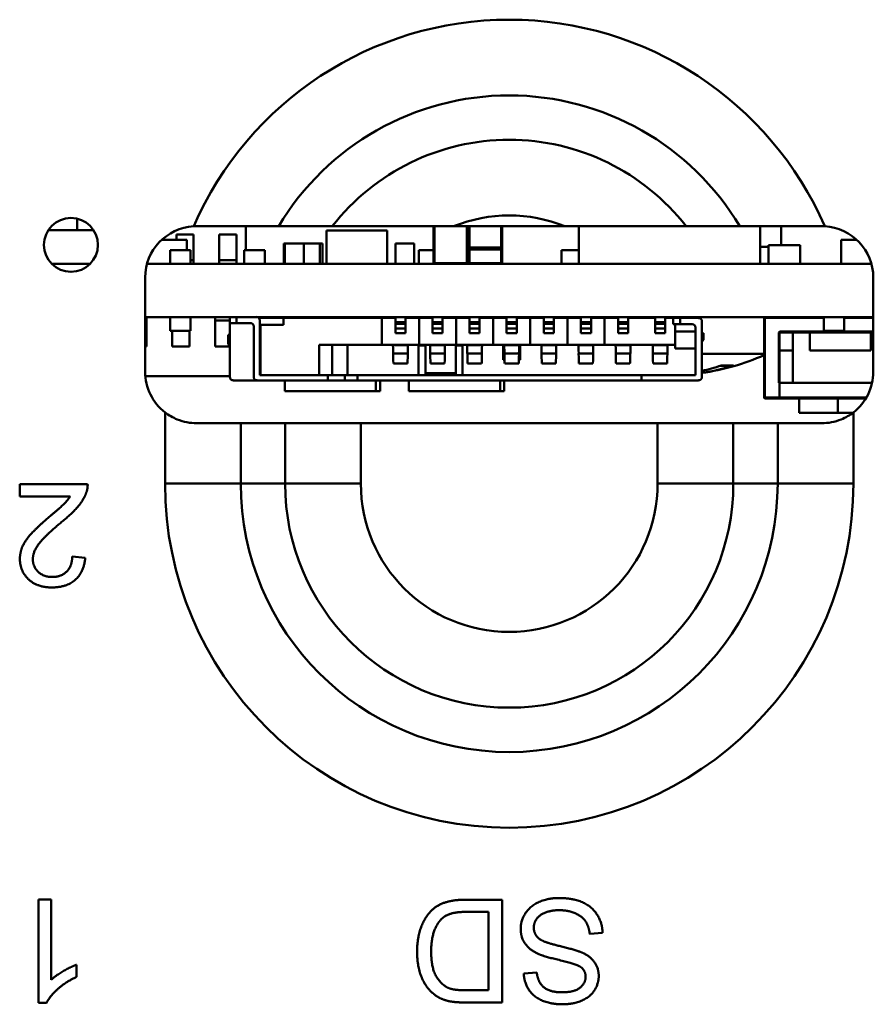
# Model space of a CAD drawing. Header units: inches. Extents: x 0.8 to 72.9, y -7.8 to 49.3.
# Tile 291 of 310: x 56.9 to 57.9, y 45 to 46.2. Entities that reach past the tile are written whole.
import ezdxf

# ---------------------------------------------------------------- set-up
doc = ezdxf.new("R2010")
doc.units = ezdxf.units.IN
doc.header["$MEASUREMENT"] = 0
doc.layers.add('Visible Edges(ROSSANSI)', color=7, linetype='Continuous', lineweight=50)
doc.layers.add('Visible Tangent Edges(ROSSANSI)', color=7, linetype='Continuous', lineweight=50)

msp = doc.modelspace()

# ---------------------------------------------------------------- linework, layer by layer
at = {"layer": 'Visible Edges(ROSSANSI)'}
for p, q in [((56.9987, 45.9501), (56.9987, 45.9636)), ((56.9651, 45.9501), (57.0179, 45.9501)), ((57.1957, 45.9267), (57.1957, 45.9547)), ((57.3607, 45.9497), (57.2897, 45.9497)), ((57.2897, 45.9107), (57.2897, 45.9497)), ((57.3607, 45.9107), (57.3607, 45.9497)), ((57.4147, 45.9547), (57.4147, 45.9117)), ((57.4382, 45.9547), (57.568, 45.9547)), ((57.4547, 45.9117), (57.4547, 45.9547)), ((57.4557, 45.9547), (57.4557, 45.9297)), ((57.4947, 45.9297), (57.4947, 45.9547)), ((57.5842, 45.9107), (57.5842, 45.9547)), ((57.7962, 45.9107), (57.7962, 45.9547)), ((57.8207, 45.9327), (57.8207, 45.9547)), ((57.1267, 45.9387), (57.0974, 45.9387)), ((57.1147, 45.9387), (57.1147, 45.9452)), ((57.1147, 45.9452), (57.1347, 45.9452)), ((57.1267, 45.9267), (57.1267, 45.9387)), ((57.1347, 45.9452), (57.1347, 45.915)), ((57.1647, 45.915), (57.1647, 45.9452)), ((57.1647, 45.9452), (57.1847, 45.9452)), ((57.1847, 45.9452), (57.1847, 45.915)), ((57.9089, 45.9387), (57.8907, 45.9387)), ((57.8907, 45.9107), (57.8907, 45.9387)), ((57.1312, 45.9267), (57.1072, 45.9267)), ((57.1072, 45.9107), (57.1072, 45.9267)), ((57.1312, 45.9107), (57.1312, 45.9267)), ((57.2177, 45.9267), (57.1937, 45.9267)), ((57.1937, 45.9107), (57.1937, 45.9267)), ((57.2177, 45.9107), (57.2177, 45.9267)), ((57.2412, 45.9347), (57.2402, 45.9347)), ((57.2402, 45.9107), (57.2402, 45.9347)), ((57.2632, 45.9347), (57.2412, 45.9347)), ((57.2412, 45.9107), (57.2412, 45.9347)), ((57.2822, 45.9347), (57.2632, 45.9347)), ((57.2632, 45.9107), (57.2632, 45.9347)), ((57.2822, 45.9107), (57.2822, 45.9347)), ((57.2852, 45.9347), (57.2822, 45.9347)), ((57.2852, 45.9107), (57.2852, 45.9347)), ((57.3922, 45.9347), (57.3702, 45.9347)), ((57.3702, 45.9107), (57.3702, 45.9347)), ((57.3922, 45.9107), (57.3922, 45.9347)), ((57.3977, 45.9107), (57.3977, 45.9267)), ((57.4147, 45.9267), (57.3977, 45.9267)), ((57.4557, 45.9297), (57.4557, 45.929)), ((57.4557, 45.9277), (57.4557, 45.9117)), ((57.4937, 45.9287), (57.4567, 45.9287)), ((57.4947, 45.929), (57.4947, 45.9297)), ((57.4947, 45.9117), (57.4947, 45.9277)), ((57.5842, 45.9267), (57.5642, 45.9267)), ((57.5642, 45.9107), (57.5642, 45.9267)), ((57.8057, 45.9307), (57.7962, 45.9307)), ((57.8427, 45.9327), (57.8057, 45.9327)), ((57.8057, 45.9107), (57.8057, 45.9327)), ((57.8427, 45.9107), (57.8427, 45.9327)), ((57.1347, 45.915), (57.1312, 45.915)), ((57.1347, 45.915), (57.1347, 45.9107)), ((57.1647, 45.9107), (57.1647, 45.915)), ((57.1847, 45.915), (57.1647, 45.915)), ((57.1847, 45.915), (57.1847, 45.9107)), ((56.9691, 45.9107), (57.0139, 45.9107)), ((57.0803, 45.9107), (57.926, 45.9107)), ((57.0781, 45.7847), (57.0781, 45.8947)), ((57.9281, 45.8947), (57.9281, 45.7847)), ((57.9281, 45.8487), (57.0781, 45.8487)), ((57.0781, 45.8445), (57.0797, 45.8445)), ((57.0797, 45.8487), (57.0797, 45.8445)), ((57.0797, 45.8445), (57.0797, 45.8142)), ((57.1072, 45.8487), (57.1072, 45.8327)), ((57.1312, 45.8487), (57.1312, 45.8327)), ((57.1597, 45.8445), (57.1597, 45.8487)), ((57.1597, 45.8142), (57.1597, 45.8445)), ((57.1597, 45.8445), (57.1769, 45.8445)), ((57.1769, 45.8487), (57.1769, 45.8417)), ((57.2108, 45.8476), (57.2395, 45.8476)), ((57.2119, 45.7806), (57.2119, 45.8448)), ((57.3545, 45.8476), (57.2395, 45.8476)), ((57.2395, 45.8476), (57.2395, 45.8397)), ((57.2411, 45.8487), (57.2411, 45.8476)), ((57.3474, 45.8476), (57.3474, 45.8487)), ((57.3524, 45.8476), (57.3524, 45.8487)), ((57.3545, 45.8476), (57.3545, 45.8161)), ((57.3702, 45.8476), (57.3545, 45.8476)), ((57.3702, 45.8487), (57.3702, 45.8428)), ((57.382, 45.8487), (57.382, 45.8428)), ((57.3978, 45.8476), (57.382, 45.8476)), ((57.4135, 45.8476), (57.3978, 45.8476)), ((57.3978, 45.8476), (57.3978, 45.8161)), ((57.4053, 45.8487), (57.4053, 45.8476)), ((57.4135, 45.8487), (57.4135, 45.8428)), ((57.4253, 45.8487), (57.4253, 45.8428)), ((57.4411, 45.8476), (57.4253, 45.8476)), ((57.4407, 45.8487), (57.4407, 45.8476)), ((57.4568, 45.8476), (57.4411, 45.8476)), ((57.4411, 45.8476), (57.4411, 45.8161)), ((57.4568, 45.8487), (57.4568, 45.8428)), ((57.4686, 45.8487), (57.4686, 45.8428)), ((57.4844, 45.8476), (57.4686, 45.8476)), ((57.5001, 45.8476), (57.4844, 45.8476)), ((57.4844, 45.8476), (57.4844, 45.8161)), ((57.4924, 45.8476), (57.4924, 45.8487)), ((57.4962, 45.8476), (57.4962, 45.8487)), ((57.5001, 45.8487), (57.5001, 45.8428)), ((57.5119, 45.8487), (57.5119, 45.8428)), ((57.5277, 45.8476), (57.5119, 45.8476)), ((57.5159, 45.8476), (57.5159, 45.8487)), ((57.5434, 45.8476), (57.5277, 45.8476)), ((57.5277, 45.8476), (57.5277, 45.8161)), ((57.5434, 45.8487), (57.5434, 45.8428)), ((57.5553, 45.8487), (57.5553, 45.8428)), ((57.571, 45.8476), (57.5553, 45.8476)), ((57.5867, 45.8476), (57.571, 45.8476)), ((57.571, 45.8476), (57.571, 45.8161)), ((57.5728, 45.8476), (57.5727, 45.8487)), ((57.5808, 45.8487), (57.5808, 45.8476)), ((57.5867, 45.8487), (57.5867, 45.8428)), ((57.5986, 45.8487), (57.5986, 45.8428)), ((57.6143, 45.8476), (57.5986, 45.8476)), ((57.6045, 45.8487), (57.6045, 45.8476)), ((57.6301, 45.8476), (57.6143, 45.8476)), ((57.6143, 45.8476), (57.6143, 45.8161)), ((57.6297, 45.8487), (57.6297, 45.8476)), ((57.6301, 45.8487), (57.6301, 45.8428)), ((57.6419, 45.8487), (57.6419, 45.8428)), ((57.6734, 45.8476), (57.6419, 45.8476)), ((57.6651, 45.8487), (57.6651, 45.8476)), ((57.6734, 45.8487), (57.6734, 45.8428)), ((57.6852, 45.8487), (57.6852, 45.8428)), ((57.6946, 45.8476), (57.6852, 45.8476)), ((57.7025, 45.8476), (57.6946, 45.8476)), ((57.6946, 45.8476), (57.6946, 45.8405)), ((57.7242, 45.8476), (57.7025, 45.8476)), ((57.7281, 45.7787), (57.7281, 45.8436)), ((57.8007, 45.8477), (57.8007, 45.7547)), ((57.8702, 45.8487), (57.8702, 45.8327)), ((57.8942, 45.8487), (57.8942, 45.8327)), ((57.1072, 45.8327), (57.1312, 45.8327)), ((57.1097, 45.8142), (57.1097, 45.8327)), ((57.1297, 45.8327), (57.1297, 45.8142)), ((57.1769, 45.8417), (57.1848, 45.8417)), ((57.1769, 45.8417), (57.1769, 45.7787)), ((57.1848, 45.8417), (57.2009, 45.8417)), ((57.2049, 45.8377), (57.2049, 45.7787)), ((57.2119, 45.8397), (57.2127, 45.8397)), ((57.2127, 45.8397), (57.2395, 45.8397)), ((57.2127, 45.8397), (57.2127, 45.7806)), ((57.3702, 45.8428), (57.382, 45.8428)), ((57.3702, 45.8406), (57.3702, 45.8428)), ((57.3702, 45.8406), (57.3702, 45.8354)), ((57.3702, 45.8298), (57.3702, 45.8354)), ((57.382, 45.8406), (57.382, 45.8428)), ((57.382, 45.8406), (57.382, 45.8354)), ((57.382, 45.8298), (57.382, 45.8354)), ((57.4135, 45.8428), (57.4253, 45.8428)), ((57.4135, 45.8406), (57.4135, 45.8428)), ((57.4135, 45.8406), (57.4135, 45.8354)), ((57.4135, 45.8298), (57.4135, 45.8354)), ((57.4253, 45.8406), (57.4253, 45.8428)), ((57.4253, 45.8406), (57.4253, 45.8354)), ((57.4253, 45.8298), (57.4253, 45.8354)), ((57.4568, 45.8428), (57.4686, 45.8428)), ((57.4568, 45.8406), (57.4568, 45.8428)), ((57.4568, 45.8406), (57.4568, 45.8354)), ((57.4568, 45.8298), (57.4568, 45.8354)), ((57.4686, 45.8406), (57.4686, 45.8428)), ((57.4686, 45.8406), (57.4686, 45.8354)), ((57.4686, 45.8298), (57.4686, 45.8354)), ((57.5001, 45.8428), (57.5119, 45.8428)), ((57.5001, 45.8406), (57.5001, 45.8428)), ((57.5001, 45.8406), (57.5001, 45.8354)), ((57.5001, 45.8298), (57.5001, 45.8354)), ((57.5119, 45.8406), (57.5119, 45.8428)), ((57.5119, 45.8406), (57.5119, 45.8354)), ((57.5119, 45.8298), (57.5119, 45.8354)), ((57.5434, 45.8428), (57.5553, 45.8428)), ((57.5434, 45.8406), (57.5434, 45.8428)), ((57.5434, 45.8406), (57.5434, 45.8354)), ((57.5434, 45.8298), (57.5434, 45.8354)), ((57.5553, 45.8406), (57.5553, 45.8428)), ((57.5553, 45.8406), (57.5553, 45.8354)), ((57.5553, 45.8298), (57.5553, 45.8354)), ((57.5867, 45.8428), (57.5986, 45.8428)), ((57.5867, 45.8406), (57.5867, 45.8428)), ((57.5867, 45.8406), (57.5867, 45.8354)), ((57.5867, 45.8298), (57.5867, 45.8354)), ((57.5986, 45.8406), (57.5986, 45.8428)), ((57.5986, 45.8406), (57.5986, 45.8354)), ((57.5986, 45.8298), (57.5986, 45.8354)), ((57.6301, 45.8428), (57.6419, 45.8428)), ((57.6301, 45.8406), (57.6301, 45.8428)), ((57.6301, 45.8406), (57.6301, 45.8354)), ((57.6301, 45.8298), (57.6301, 45.8354)), ((57.6419, 45.8406), (57.6419, 45.8428)), ((57.6419, 45.8406), (57.6419, 45.8354)), ((57.6419, 45.8298), (57.6419, 45.8354)), ((57.6734, 45.8428), (57.6852, 45.8428)), ((57.6734, 45.8406), (57.6734, 45.8428)), ((57.6734, 45.8406), (57.6734, 45.8354)), ((57.6734, 45.8298), (57.6734, 45.8354)), ((57.6852, 45.8406), (57.6852, 45.8428)), ((57.6852, 45.8406), (57.6852, 45.8354)), ((57.6852, 45.8298), (57.6852, 45.8354)), ((57.6946, 45.8405), (57.7025, 45.8405)), ((57.697, 45.8405), (57.697, 45.8318)), ((57.7025, 45.8405), (57.7167, 45.8405)), ((57.7206, 45.8365), (57.7206, 45.7806)), ((57.8702, 45.8327), (57.8942, 45.8327)), ((57.1769, 45.8279), (57.1749, 45.8279)), ((57.1749, 45.8279), (57.1749, 45.818)), ((57.3702, 45.8298), (57.382, 45.8298)), ((57.4135, 45.8298), (57.4253, 45.8298)), ((57.4568, 45.8298), (57.4686, 45.8298)), ((57.5001, 45.8298), (57.5119, 45.8298)), ((57.5434, 45.8298), (57.5553, 45.8298)), ((57.5867, 45.8298), (57.5986, 45.8298)), ((57.6301, 45.8298), (57.6419, 45.8298)), ((57.6734, 45.8298), (57.6852, 45.8298)), ((57.697, 45.8121), (57.697, 45.8318)), ((57.7206, 45.8318), (57.697, 45.8318)), ((57.7301, 45.8298), (57.7281, 45.8298)), ((57.7281, 45.8199), (57.7301, 45.822)), ((57.7301, 45.822), (57.7301, 45.8298)), ((57.8187, 45.7717), (57.8187, 45.8297)), ((57.8197, 45.8307), (57.9281, 45.8307)), ((57.8343, 45.7717), (57.8343, 45.8307)), ((57.8542, 45.8307), (57.8542, 45.8097)), ((57.9252, 45.8307), (57.9252, 45.8097)), ((57.0797, 45.8142), (57.0781, 45.8142)), ((57.1297, 45.8142), (57.1097, 45.8142)), ((57.1765, 45.8142), (57.1597, 45.8142)), ((57.1749, 45.818), (57.1769, 45.8131)), ((57.2812, 45.7806), (57.2812, 45.8161)), ((57.2812, 45.8161), (57.3545, 45.8161)), ((57.2966, 45.7806), (57.2966, 45.8161)), ((57.3143, 45.8161), (57.3143, 45.7806)), ((57.3978, 45.8161), (57.3545, 45.8161)), ((57.3674, 45.8159), (57.3674, 45.8161)), ((57.3849, 45.8159), (57.3849, 45.8161)), ((57.3974, 45.8161), (57.3974, 45.7806)), ((57.3974, 45.8153), (57.4053, 45.8153)), ((57.4411, 45.8161), (57.3978, 45.8161)), ((57.4053, 45.783), (57.4053, 45.8161)), ((57.4107, 45.8159), (57.4107, 45.8161)), ((57.4282, 45.8159), (57.4282, 45.8161)), ((57.4407, 45.783), (57.4407, 45.8161)), ((57.4407, 45.8153), (57.4486, 45.8153)), ((57.4844, 45.8161), (57.4411, 45.8161)), ((57.4486, 45.8161), (57.4486, 45.7806)), ((57.454, 45.8159), (57.454, 45.8161)), ((57.4715, 45.8159), (57.4715, 45.8161)), ((57.5277, 45.8161), (57.4844, 45.8161)), ((57.4962, 45.809), (57.4962, 45.8161)), ((57.4962, 45.809), (57.4962, 45.8011)), ((57.4973, 45.8159), (57.4973, 45.8161)), ((57.5148, 45.8159), (57.5148, 45.8161)), ((57.5159, 45.809), (57.5159, 45.8161)), ((57.5159, 45.809), (57.5159, 45.8011)), ((57.571, 45.8161), (57.5277, 45.8161)), ((57.5406, 45.8159), (57.5406, 45.8161)), ((57.5581, 45.8159), (57.5581, 45.8161)), ((57.6143, 45.8161), (57.571, 45.8161)), ((57.5839, 45.8159), (57.5839, 45.8161)), ((57.6014, 45.8159), (57.6014, 45.8161)), ((57.697, 45.8161), (57.6143, 45.8161)), ((57.6272, 45.8159), (57.6272, 45.8161)), ((57.6447, 45.8159), (57.6447, 45.8161)), ((57.6705, 45.8159), (57.6705, 45.8161)), ((57.688, 45.8159), (57.688, 45.8161)), ((57.697, 45.8121), (57.7206, 45.8121)), ((57.8187, 45.8097), (57.8343, 45.8097)), ((57.8542, 45.8097), (57.9252, 45.8097)), ((57.4962, 45.7987), (57.4962, 45.8011)), ((57.4962, 45.7987), (57.4977, 45.7987)), ((57.5144, 45.7987), (57.5159, 45.7987)), ((57.5159, 45.7987), (57.5159, 45.8011)), ((57.8007, 45.8057), (57.7281, 45.8057)), ((57.368, 45.7944), (57.3843, 45.7944)), ((57.4113, 45.7944), (57.4276, 45.7944)), ((57.4546, 45.7944), (57.4709, 45.7944)), ((57.4979, 45.7944), (57.5142, 45.7944)), ((57.5412, 45.7944), (57.5575, 45.7944)), ((57.5845, 45.7944), (57.6008, 45.7944)), ((57.6278, 45.7944), (57.6441, 45.7944)), ((57.6711, 45.7944), (57.6874, 45.7944)), ((57.7496, 45.7918), (57.7633, 45.7918)), ((57.0783, 45.7797), (57.1769, 45.7797)), ((57.2088, 45.7747), (57.1808, 45.7747)), ((57.2088, 45.7747), (57.2915, 45.7747)), ((57.2127, 45.7806), (57.2119, 45.7806)), ((57.2812, 45.7806), (57.2127, 45.7806)), ((57.2411, 45.7747), (57.2411, 45.7621)), ((57.2812, 45.7806), (57.2832, 45.7806)), ((57.2915, 45.7806), (57.2832, 45.7806)), ((57.3112, 45.7806), (57.2915, 45.7806)), ((57.2915, 45.7747), (57.3112, 45.7747)), ((57.3112, 45.7806), (57.3259, 45.7806)), ((57.3112, 45.7747), (57.3112, 45.7806)), ((57.3259, 45.7747), (57.3112, 45.7747)), ((57.3259, 45.7806), (57.6576, 45.7806)), ((57.3259, 45.7747), (57.6576, 45.7747)), ((57.3474, 45.7621), (57.3474, 45.7747)), ((57.3524, 45.7621), (57.3524, 45.7747)), ((57.3861, 45.7747), (57.3861, 45.7621)), ((57.4053, 45.7806), (57.4053, 45.783)), ((57.4407, 45.7806), (57.4407, 45.783)), ((57.4924, 45.7621), (57.4924, 45.7747)), ((57.4974, 45.7621), (57.4974, 45.7747)), ((57.7206, 45.7806), (57.6576, 45.7806)), ((57.6576, 45.7806), (57.6576, 45.7747)), ((57.6576, 45.7747), (57.7242, 45.7747)), ((57.8177, 45.7717), (57.8185, 45.7717)), ((57.8185, 45.7717), (57.8188, 45.7717)), ((57.8188, 45.7717), (57.9267, 45.7717)), ((57.3474, 45.7621), (57.2411, 45.7621)), ((57.3524, 45.7621), (57.3474, 45.7621)), ((57.4924, 45.7621), (57.3861, 45.7621)), ((57.4974, 45.7621), (57.4924, 45.7621)), ((57.8017, 45.7537), (57.8185, 45.7537)), ((57.8185, 45.7537), (57.9195, 45.7537)), ((57.8414, 45.7537), (57.8414, 45.7367)), ((57.8867, 45.7537), (57.8867, 45.7367)), ((57.8414, 45.7367), (57.8867, 45.7367)), ((57.8867, 45.7367), (57.9041, 45.7367)), ((57.1381, 45.7247), (57.1897, 45.7247)), ((57.2415, 45.7247), (57.1897, 45.7247)), ((57.3299, 45.7247), (57.2415, 45.7247)), ((57.6764, 45.7247), (57.3299, 45.7247)), ((57.7647, 45.7247), (57.6764, 45.7247)), ((57.8165, 45.7247), (57.7647, 45.7247)), ((57.8165, 45.7247), (57.8681, 45.7247)), ((57.011, 45.6534), (56.9317, 45.6534)), ((56.9317, 45.6534), (56.9317, 45.6392)), ((56.9317, 45.6392), (56.9905, 45.6392)), ((57.0082, 45.5676), (56.993, 45.5691)), ((56.9536, 45.1684), (56.9536, 45.0479)), ((56.9683, 45.1684), (56.9536, 45.1684)), ((56.9683, 45.0745), (56.9683, 45.1684)), ((57.4948, 45.1682), (57.4515, 45.1682)), ((57.4948, 45.0482), (57.4948, 45.1682)), ((57.4533, 45.154), (57.4789, 45.154)), ((57.4789, 45.154), (57.4789, 45.0624)), ((57.5971, 45.1283), (57.6121, 45.1296)), ((56.9978, 45.078), (56.9978, 45.0923)), ((57.5353, 45.0831), (57.5201, 45.0819)), ((57.4789, 45.0624), (57.4537, 45.0624)), ((56.9536, 45.0479), (56.9631, 45.0479)), ((57.4535, 45.0482), (57.4948, 45.0482))]:
    msp.add_line(p, q, dxfattribs=at)
msp.add_circle((56.9915, 45.9329), 0.0315, dxfattribs=at)
for centre, radius, start, end in [((57.1381, 45.8947), 0.06, 93.1754, 180), ((57.8681, 45.8947), 0.06, 0, 86.8246), ((57.4567, 45.9277), 0.001, 90, 180), ((57.4937, 45.9277), 0.001, 0, 90), ((57.4157, 45.9117), 0.001, 180, 270), ((57.4537, 45.9117), 0.001, 270, 0), ((57.4567, 45.9117), 0.001, 180, 270), ((57.4937, 45.9117), 0.001, 270, 0), ((57.208, 45.8448), 0.00394, 0, 90), ((57.7242, 45.8436), 0.00394, 0, 90), ((57.8017, 45.8477), 0.001, 90, 180), ((57.2009, 45.8377), 0.00394, 0, 90), ((57.7167, 45.8365), 0.00394, 0, 90), ((57.8197, 45.8297), 0.001, 156.9361, 180), ((57.8197, 45.8297), 0.001, 90, 156.9361), ((57.6902, 46.052), 0.2713, 278.0315, 294.035), ((57.1381, 45.7847), 0.06, 180, 232.1972), ((57.1808, 45.7787), 0.00394, 180, 270), ((57.2088, 45.7787), 0.00394, 180, 270), ((57.7242, 45.7787), 0.00394, 270, 0), ((57.8681, 45.7847), 0.06, 307.8028, 0), ((57.8017, 45.7547), 0.001, 180, 270)]:
    msp.add_arc(centre, radius, start, end, dxfattribs=at)
for centre, major_axis, ratio, start_param, end_param in [((57.3673, 45.7964), (0, 0.0197), 0.017239, 5.236082, 6.156221), ((57.3849, 45.7964), (0, 0.0197), 0.017239, 0.126964, 1.047104), ((57.4106, 45.7964), (0, 0.0197), 0.017239, 5.236082, 6.156221), ((57.4282, 45.7964), (0, 0.0197), 0.017239, 0.126964, 1.047104), ((57.4539, 45.7964), (0, 0.0197), 0.017239, 5.236082, 6.156221), ((57.4715, 45.7964), (0, 0.0197), 0.017239, 0.126964, 1.047104), ((57.4972, 45.7964), (0, 0.0197), 0.017239, 5.236082, 6.156221), ((57.5148, 45.7964), (0, 0.0197), 0.017239, 0.126964, 1.047104), ((57.5406, 45.7964), (0, 0.0197), 0.017239, 5.236082, 6.156221), ((57.5581, 45.7964), (0, 0.0197), 0.017239, 0.126964, 1.047104), ((57.5839, 45.7964), (0, 0.0197), 0.017239, 5.236082, 6.156221), ((57.6014, 45.7964), (0, 0.0197), 0.017239, 0.126964, 1.047104), ((57.6272, 45.7964), (0, 0.0197), 0.017239, 5.236082, 6.156221), ((57.6448, 45.7964), (0, 0.0197), 0.017239, 0.126964, 1.047104), ((57.6705, 45.7964), (0, 0.0197), 0.017239, 5.236082, 6.156221), ((57.6881, 45.7964), (0, 0.0197), 0.017239, 0.126964, 1.047104), ((57.368, 45.818), (0, -0.0236), 0.017241, 5.235988, 6.283185), ((57.3843, 45.818), (0, -0.0236), 0.017241, 0, 1.047198), ((57.4113, 45.818), (0, -0.0236), 0.017241, 5.235988, 6.283185), ((57.4276, 45.818), (0, -0.0236), 0.017241, 0, 1.047198), ((57.4546, 45.818), (0, -0.0236), 0.017241, 5.235988, 6.283185), ((57.4709, 45.818), (0, -0.0236), 0.017241, 0, 1.047198), ((57.4979, 45.818), (0, -0.0236), 0.017241, 5.235988, 6.283185), ((57.5142, 45.818), (0, -0.0236), 0.017241, 0, 1.047198), ((57.5412, 45.818), (0, -0.0236), 0.017241, 5.235988, 6.283185), ((57.5575, 45.818), (0, -0.0236), 0.017241, 0, 1.047198), ((57.5845, 45.818), (0, -0.0236), 0.017241, 5.235988, 6.283185), ((57.6008, 45.818), (0, -0.0236), 0.017241, 0, 1.047198), ((57.6278, 45.818), (0, -0.0236), 0.017241, 5.235988, 6.283185), ((57.6441, 45.818), (0, -0.0236), 0.017241, 0, 1.047198), ((57.6711, 45.818), (0, -0.0236), 0.017241, 5.235988, 6.283185), ((57.6874, 45.818), (0, -0.0236), 0.017241, 0, 1.047198), ((57.6856, 46.051), (0.0579, -0.2648), 0.913, 6.219715, 6.373451), ((57.696, 46.051), (-0.0457, -0.2672), 0.856096, 0.335249, 0.432771)]:
    msp.add_ellipse(centre, major_axis=major_axis, ratio=ratio, start_param=start_param, end_param=end_param, dxfattribs=at)
for points, degree in [([(57.1348, 45.9546), (57.1359, 45.9547), (57.137, 45.9547), (57.1381, 45.9547)], 3), ([(57.8681, 45.9547), (57.8692, 45.9547), (57.8703, 45.9547), (57.8715, 45.9546)], 3), ([(57.7651, 45.7921), (57.7645, 45.7919), (57.7639, 45.7918), (57.7633, 45.7918)], 3), ([(57.0092, 45.6431), (57.0112, 45.6481), (57.011, 45.6534)], 2), ([(56.9905, 45.6392), (56.988, 45.6352), (56.9805, 45.6272), (56.9672, 45.6161)], 2), ([(56.9802, 45.609), (56.9929, 45.6193), (57.0062, 45.635), (57.0092, 45.6431)], 2), ([(56.9672, 45.6161), (56.9514, 45.6027), (56.9377, 45.5873), (56.9319, 45.5734), (56.9319, 45.5662)], 2), ([(56.947, 45.5658), (56.947, 45.5743), (56.9608, 45.5929), (56.9802, 45.609)], 2), ([(56.9693, 45.5329), (56.9864, 45.5329), (57.0067, 45.5507), (57.0082, 45.5676)], 2), ([(56.993, 45.5691), (56.9929, 45.5579), (56.9802, 45.5451), (56.9696, 45.5451)], 2), ([(56.9319, 45.5662), (56.9319, 45.552), (56.952, 45.5329), (56.9693, 45.5329)], 2), ([(56.9696, 45.5451), (56.9596, 45.5451), (56.947, 45.5571), (56.947, 45.5658)], 2), ([(57.4515, 45.1682), (57.4406, 45.1682), (57.4239, 45.1641), (57.412, 45.1561), (57.402, 45.1423), (57.3956, 45.1212), (57.3956, 45.1075)], 2), ([(57.5609, 45.1702), (57.5481, 45.1702), (57.5275, 45.1608), (57.5165, 45.1439), (57.5165, 45.1343)], 2), ([(57.6121, 45.1296), (57.6117, 45.1417), (57.5992, 45.1607), (57.5773, 45.1702), (57.5609, 45.1702)], 2), ([(57.424, 45.1456), (57.4279, 45.1496), (57.4414, 45.154), (57.4533, 45.154)], 2), ([(57.5318, 45.1356), (57.5318, 45.1412), (57.5386, 45.1506), (57.5526, 45.156), (57.5616, 45.156)], 2), ([(57.5616, 45.156), (57.5719, 45.156), (57.5882, 45.1489), (57.596, 45.1374), (57.5971, 45.1283)], 2), ([(57.412, 45.1073), (57.412, 45.1209), (57.4183, 45.1399), (57.424, 45.1456)], 2), ([(57.5165, 45.1343), (57.5165, 45.1246), (57.5265, 45.1098), (57.5369, 45.105)], 2), ([(57.5459, 45.1187), (57.5383, 45.1215), (57.5318, 45.13), (57.5318, 45.1356)], 2), ([(57.3956, 45.1075), (57.3956, 45.0914), (57.405, 45.0665), (57.4145, 45.0585)], 2), ([(57.5906, 45.1053), (57.5839, 45.1088), (57.5507, 45.1168), (57.5459, 45.1187)], 2), ([(57.4332, 45.0648), (57.4243, 45.0682), (57.412, 45.0884), (57.412, 45.1073)], 2), ([(57.5369, 45.105), (57.5441, 45.1017), (57.583, 45.0929), (57.5877, 45.0888)], 2), ([(57.6076, 45.0792), (57.6076, 45.0874), (57.5992, 45.1008), (57.5906, 45.1053)], 2), ([(56.9978, 45.0923), (56.9909, 45.0897), (56.9737, 45.0796), (56.9683, 45.0745)], 2), ([(57.5877, 45.0888), (57.5923, 45.0846), (57.5923, 45.0781)], 2), ([(56.9631, 45.0479), (56.967, 45.0557), (56.9854, 45.0722), (56.9978, 45.078)], 2), ([(57.5201, 45.0819), (57.5205, 45.0714), (57.5315, 45.0547), (57.5519, 45.0461), (57.5653, 45.0461)], 2), ([(57.5646, 45.0601), (57.5507, 45.0601), (57.5365, 45.0717), (57.5353, 45.0831)], 2), ([(57.5923, 45.0781), (57.5923, 45.0707), (57.5791, 45.0601), (57.5646, 45.0601)], 2), ([(57.5653, 45.0461), (57.5774, 45.0461), (57.5973, 45.0543), (57.6076, 45.07), (57.6076, 45.0792)], 2), ([(57.4537, 45.0624), (57.4396, 45.0624), (57.4332, 45.0648)], 2), ([(57.4145, 45.0585), (57.4218, 45.0523), (57.4321, 45.0499)], 2), ([(57.4321, 45.0499), (57.4395, 45.0482), (57.4535, 45.0482)], 2)]:
    msp.add_open_spline(points, degree=degree, dxfattribs=at)
for points, knots in [([(57.1381, 45.9547), (57.155, 45.9547), (57.1741, 45.9547), (57.2047, 45.9547), (57.2214, 45.9547), (57.234, 45.9547)], [0.4950666, 0.4950666, 0.4950666, 0.4950666, 0.6206791, 0.6206791, 0.7446854, 0.7446854, 0.7446854, 0.7446854]), ([(57.2966, 45.9547), (57.3098, 45.9547), (57.3277, 45.9547), (57.3579, 45.9547), (57.374, 45.9547), (57.4067, 45.9547), (57.4232, 45.9547), (57.4382, 45.9547)], [1.0035639, 1.0035639, 1.0035639, 1.0035639, 1.131425, 1.131425, 1.2458889, 1.2458889, 1.3603528, 1.3603528, 1.3603528, 1.3603528]), ([(57.568, 45.9547), (57.5831, 45.9547), (57.5996, 45.9547), (57.6322, 45.9547), (57.6483, 45.9547), (57.6785, 45.9547), (57.6965, 45.9547), (57.7096, 45.9547)], [1.6695514, 1.6695514, 1.6695514, 1.6695514, 1.7840153, 1.7840153, 1.8984792, 1.8984792, 2.0263403, 2.0263403, 2.0263403, 2.0263403]), ([(57.7722, 45.9547), (57.7849, 45.9547), (57.8015, 45.9547), (57.8321, 45.9547), (57.8513, 45.9547), (57.8681, 45.9547)], [1.233105, 1.233105, 1.233105, 1.233105, 1.3571112, 1.3571112, 1.4827238, 1.4827238, 1.4827238, 1.4827238]), ([(57.4557, 45.929), (57.4557, 45.9285), (57.4557, 45.9279), (57.4557, 45.9278), (57.4557, 45.9277)], [0, 0, 0, 0, 0.00336989, 0.005897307, 0.005897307, 0.005897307, 0.005897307]), ([(57.4947, 45.9277), (57.4947, 45.9278), (57.4947, 45.928), (57.4947, 45.9287), (57.4947, 45.929)], [0, 0, 0, 0, 0.00336989, 0.005897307, 0.005897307, 0.005897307, 0.005897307]), ([(57.1381, 45.7247), (57.1309, 45.7247), (57.1229, 45.7261), (57.1105, 45.7312), (57.1056, 45.734), (57.1014, 45.7373)], [0.73816078, 0.73816078, 0.73816078, 0.73816078, 0.79600658, 0.79600658, 0.83585594, 0.83585594, 0.83585594, 0.83585594]), ([(57.9049, 45.7373), (57.9006, 45.734), (57.8958, 45.7312), (57.8833, 45.7261), (57.8754, 45.7247), (57.8681, 45.7247)], [0.13383596, 0.13383596, 0.13383596, 0.13383596, 0.17368532, 0.17368532, 0.23153112, 0.23153112, 0.23153112, 0.23153112])]:
    msp.add_open_spline(points, degree=3, knots=knots, dxfattribs=at)
for points in [[(57.234, 45.9547), (57.2681, 45.9547), (57.2966, 45.9547)], [(57.7096, 45.9547), (57.7381, 45.9547), (57.7722, 45.9547)]]:
    msp.add_rational_spline(points, [1, 1.00597844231, 1], degree=2, dxfattribs=at)
at = {"layer": 'Visible Tangent Edges(ROSSANSI)'}
for p, q in [((57.4157, 45.9117), (57.4157, 45.9547)), ((57.4537, 45.9547), (57.4537, 45.9117)), ((57.4567, 45.9297), (57.4567, 45.9547)), ((57.4937, 45.9547), (57.4937, 45.9297)), ((57.4557, 45.9297), (57.4567, 45.9297)), ((57.4567, 45.9277), (57.4557, 45.9277)), ((57.4567, 45.9297), (57.4567, 45.9293)), ((57.4937, 45.9297), (57.4567, 45.9297)), ((57.4567, 45.9293), (57.4567, 45.9287)), ((57.4567, 45.9287), (57.4567, 45.9277)), ((57.4567, 45.9117), (57.4567, 45.9277)), ((57.4567, 45.9277), (57.4937, 45.9277)), ((57.4937, 45.9297), (57.4947, 45.9297)), ((57.4937, 45.9293), (57.4937, 45.9297)), ((57.4937, 45.9287), (57.4937, 45.9293)), ((57.4937, 45.9277), (57.4937, 45.9287)), ((57.4947, 45.9277), (57.4937, 45.9277)), ((57.4937, 45.9277), (57.4937, 45.9117)), ((57.4147, 45.9117), (57.4157, 45.9117)), ((57.4537, 45.9117), (57.4157, 45.9117)), ((57.4157, 45.9107), (57.4157, 45.9117)), ((57.4537, 45.9117), (57.4537, 45.9107)), ((57.4537, 45.9117), (57.4547, 45.9117)), ((57.4557, 45.9117), (57.4567, 45.9117)), ((57.4567, 45.9117), (57.4567, 45.9107)), ((57.4937, 45.9117), (57.4567, 45.9117)), ((57.4937, 45.9107), (57.4937, 45.9117)), ((57.4937, 45.9117), (57.4947, 45.9117)), ((57.1848, 45.8487), (57.1848, 45.8417)), ((57.7025, 45.8476), (57.7025, 45.8405)), ((57.8007, 45.8477), (57.8017, 45.8477)), ((57.8017, 45.8487), (57.8017, 45.8477)), ((57.8017, 45.8477), (57.8702, 45.8477)), ((57.8017, 45.7547), (57.8017, 45.8477)), ((57.8942, 45.8477), (57.9281, 45.8477)), ((57.3702, 45.8406), (57.382, 45.8406)), ((57.3702, 45.8354), (57.382, 45.8354)), ((57.4135, 45.8406), (57.4253, 45.8406)), ((57.4135, 45.8354), (57.4253, 45.8354)), ((57.4568, 45.8406), (57.4686, 45.8406)), ((57.4568, 45.8354), (57.4686, 45.8354)), ((57.5001, 45.8406), (57.5119, 45.8406)), ((57.5001, 45.8354), (57.5119, 45.8354)), ((57.5434, 45.8406), (57.5553, 45.8406)), ((57.5434, 45.8354), (57.5553, 45.8354)), ((57.5867, 45.8406), (57.5986, 45.8406)), ((57.5867, 45.8354), (57.5986, 45.8354)), ((57.6301, 45.8406), (57.6419, 45.8406)), ((57.6301, 45.8354), (57.6419, 45.8354)), ((57.6734, 45.8406), (57.6852, 45.8406)), ((57.6734, 45.8354), (57.6852, 45.8354)), ((57.8177, 45.8297), (57.8177, 45.7717)), ((57.8187, 45.8297), (57.8177, 45.8297)), ((57.8188, 45.8301), (57.8178, 45.8305)), ((57.9281, 45.8317), (57.8197, 45.8317)), ((57.8197, 45.8307), (57.8197, 45.8317)), ((57.3674, 45.8159), (57.3849, 45.8159)), ((57.4107, 45.8159), (57.4282, 45.8159)), ((57.454, 45.8159), (57.4715, 45.8159)), ((57.4962, 45.809), (57.4975, 45.809)), ((57.4973, 45.8159), (57.5148, 45.8159)), ((57.5146, 45.809), (57.5159, 45.809)), ((57.5406, 45.8159), (57.5581, 45.8159)), ((57.5839, 45.8159), (57.6014, 45.8159)), ((57.6272, 45.8159), (57.6447, 45.8159)), ((57.6705, 45.8159), (57.688, 45.8159)), ((57.3676, 45.8062), (57.3846, 45.8062)), ((57.4109, 45.8062), (57.4279, 45.8062)), ((57.4542, 45.8062), (57.4712, 45.8062)), ((57.4962, 45.8011), (57.4976, 45.8011)), ((57.4975, 45.8062), (57.5145, 45.8062)), ((57.5145, 45.8011), (57.5159, 45.8011)), ((57.5409, 45.8062), (57.5578, 45.8062)), ((57.5842, 45.8062), (57.6012, 45.8062)), ((57.6275, 45.8062), (57.6445, 45.8062)), ((57.6708, 45.8062), (57.6878, 45.8062)), ((57.7504, 45.7921), (57.7651, 45.7921)), ((57.2915, 45.7747), (57.2915, 45.7806)), ((57.3259, 45.7806), (57.3259, 45.7747)), ((57.4053, 45.783), (57.4407, 45.783)), ((57.8185, 45.7717), (57.8185, 45.7547)), ((57.8188, 45.7547), (57.8188, 45.7717)), ((57.8007, 45.7547), (57.8017, 45.7547)), ((57.8185, 45.7547), (57.8017, 45.7547)), ((57.8017, 45.7537), (57.8017, 45.7547)), ((57.8185, 45.7547), (57.8188, 45.7547)), ((57.8185, 45.7537), (57.8185, 45.7547)), ((57.9201, 45.7547), (57.8188, 45.7547)), ((57.1014, 45.7373), (57.1014, 45.6541)), ((57.9049, 45.6541), (57.9049, 45.7373)), ((57.1897, 45.6541), (57.1897, 45.7247)), ((57.2415, 45.7247), (57.2415, 45.6541)), ((57.3299, 45.6541), (57.3299, 45.7247)), ((57.6764, 45.7247), (57.6764, 45.6541)), ((57.7647, 45.6541), (57.7647, 45.7247)), ((57.8165, 45.7247), (57.8165, 45.6541)), ((57.1897, 45.6541), (57.1014, 45.6541)), ((57.2415, 45.6541), (57.1897, 45.6541)), ((57.2415, 45.6541), (57.3299, 45.6541)), ((57.6764, 45.6541), (57.7647, 45.6541)), ((57.8165, 45.6541), (57.7647, 45.6541)), ((57.9049, 45.6541), (57.8165, 45.6541))]:
    msp.add_line(p, q, dxfattribs=at)
for centre, radius, start, end in [((57.5031, 45.7941), 0.4018, 23.5464, 156.4536), ((57.5031, 45.7941), 0.3134, 30.8277, 149.1723), ((57.5031, 45.7941), 0.2616, 37.8707, 142.1293), ((57.5031, 45.7941), 0.1732, 67.9899, 112.0101), ((57.8197, 45.8297), 0.002, 156.9361, 180), ((57.5031, 45.6541), 0.4018, 180, 0), ((57.5031, 45.6541), 0.3134, 180, 0), ((57.5031, 45.6541), 0.2616, 180, 0), ((57.5031, 45.6541), 0.1732, 180, 0)]:
    msp.add_arc(centre, radius, start, end, dxfattribs=at)
for centre, major_axis, ratio, start_param, end_param in [((57.4567, 45.929), (-0.001, 0), 0.391758, 4.712389, 6.283185), ((57.4937, 45.929), (0.001, 0), 0.391758, 0, 1.570796), ((57.8185, 45.7547), (0, -0.001), 0.331088, 0, 1.570796)]:
    msp.add_ellipse(centre, major_axis=major_axis, ratio=ratio, start_param=start_param, end_param=end_param, dxfattribs=at)
msp.add_open_spline([(57.8197, 45.8317), (57.8192, 45.8317), (57.8185, 45.8315), (57.818, 45.8308), (57.8178, 45.8305)], degree=3, knots=[0, 0, 0, 0, 0.00336989, 0.005897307, 0.005897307, 0.005897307, 0.005897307], dxfattribs=at)

doc.saveas('drawing.dxf')
